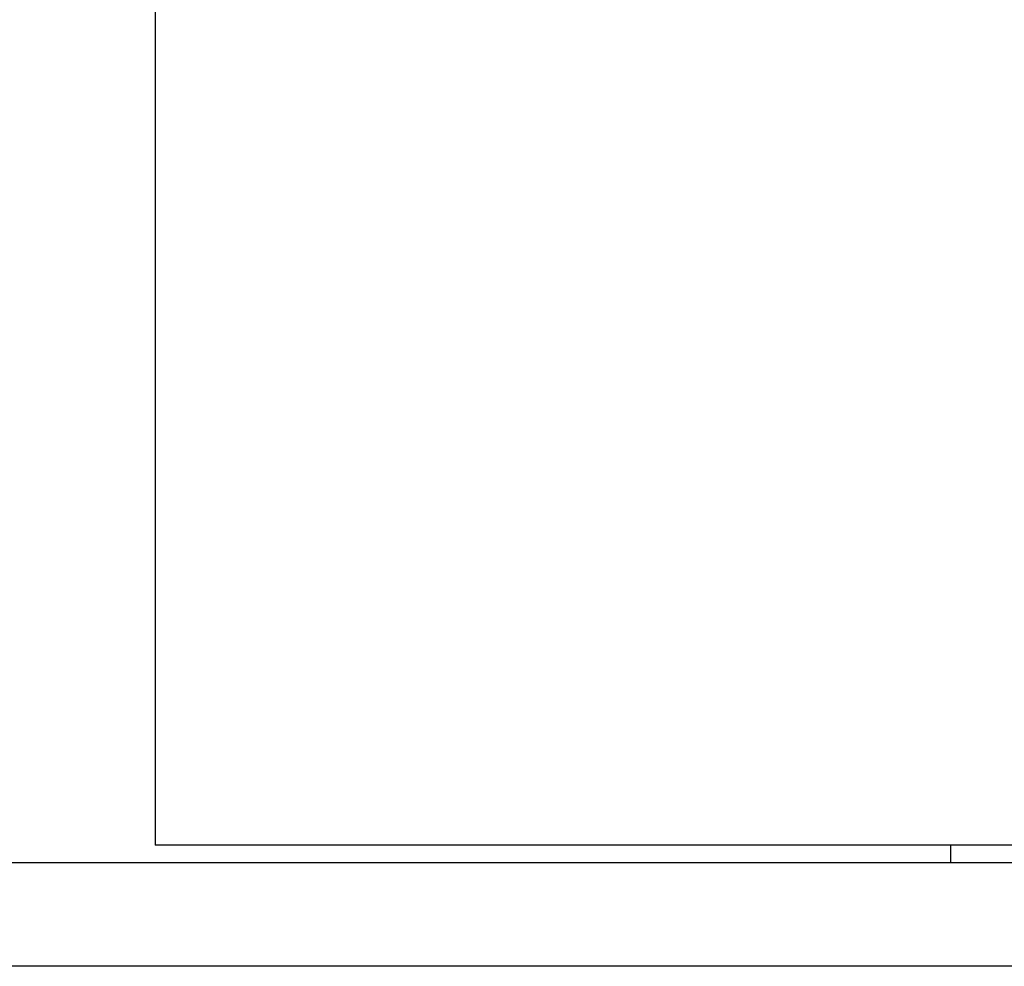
# Model space of a CAD drawing. Extents: x 1107 to 4046, y 937 to 3355.
# Tile 813 of 861: x 3312 to 3341, y 1856 to 1884. Entities that reach past the tile are written whole.
import ezdxf

# ---------------------------------------------------------------- set-up
doc = ezdxf.new("R2010")
doc.units = 0
doc.layers.add('KF_VIDA_L___C_LEFT', color=7, linetype='CONTINUOUS')

# ---------------------------------------------------------------- blocks, each defined once
blk = doc.blocks.new('KF_VIDA_L___C_LEFT')
at = {"layer": 'KF_VIDA_L___C_LEFT'}
for p, q in [((426.8, 904.5), (426.8, 170.5)), ((460.3, 170.5), (426.8, 170.5)), ((449.8, 170), (449.8, 170.5)), ((348.3, 170), (460.8, 170)), ((460.8, 167), (348.3, 167))]:
    blk.add_line(p, q, dxfattribs=at)

msp = doc.modelspace()

# ---------------------------------------------------------------- block references
at = {"layer": 'KF_VIDA_L___C_LEFT'}
msp.add_blockref('KF_VIDA_L___C_LEFT', (2889.304, 1689.213), dxfattribs=at)

doc.saveas('drawing.dxf')
